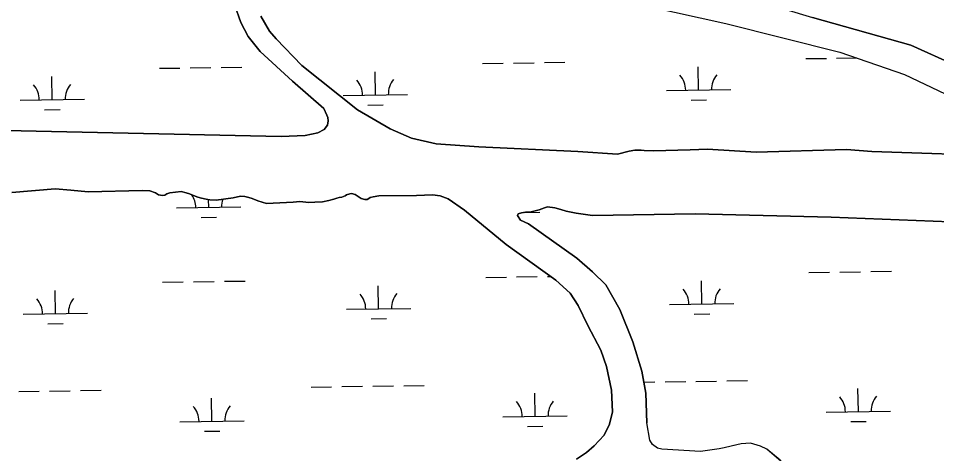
# Model space of a CAD drawing. Extents: x 3807117 to 3845308, y 337856 to 363736.
# Drawn here: x 3834572 to 3835998, y 351980 to 352657 of the extents above; entities that cross this region are included whole.
import ezdxf

# ---------------------------------------------------------------- set-up
doc = ezdxf.new("R2010")
doc.units = 0
doc.layers.add('V-TOPO-SHOR', color=7, linetype='Continuous')
doc.layers.add('V-WETL-SWMP', color=7, linetype='Continuous')

msp = doc.modelspace()

# ---------------------------------------------------------------- linework, layer by layer
at = {"layer": 'V-TOPO-SHOR'}
msp.add_line((3835552.4, 352001.4), (3835547.6, 352028.4), dxfattribs=at)
for points in [[(3834943.4, 353369.9), (3834953.4, 353280.2), (3834964.1, 353219.1), (3834975.7, 353170.1), (3834985, 353138.1), (3834995.5, 353114.1), (3835028.1, 353056.6), (3835070.9, 352989.4), (3835100.7, 352951.7), (3835130.7, 352921.9), (3835203.9, 352859.8), (3835255.4, 352821), (3835309.1, 352787.4), (3835355.3, 352769.3), (3835460.4, 352736.1), (3835601.5, 352704.2), (3835762.2, 352671.8), (3835804.8, 352658.6), (3835957.8, 352615.8), (3836026.4, 352584.5), (3836121.5, 352528.3), (3836147.6, 352508.1)], [(3835046.4, 352484.7), (3835051.8, 352491.5), (3835053, 352497.8), (3835052.1, 352503.1), (3835050.6, 352506.8), (3835046.1, 352517), (3834997.3, 352559.5), (3834947, 352605.6), (3834928.5, 352628.9), (3834917.4, 352650.8), (3834907.5, 352679.1), (3834892.1, 352721.8), (3834873.9, 352759.3), (3834852.1, 352798.5), (3834828.5, 352830.8), (3834809.5, 352854.6), (3834784.5, 352897), (3834772, 352927.4), (3834764, 352966.3), (3834751.8, 353057.1), (3834751.7, 353144.6)], [(3834979.2, 353068), (3835014.3, 353008.5), (3835057.9, 352948.1), (3835121.5, 352883.1), (3835189.5, 352825.4), (3835264, 352775.9), (3835311.5, 352747.8), (3835375, 352723.5), (3835471.2, 352693.7), (3835670.2, 352649.3), (3835847.6, 352604.9), (3835947.9, 352570.2), (3836010.7, 352540.1), (3836047.2, 352518.1), (3836063.8, 352501.3), (3836075.2, 352490.9), (3836083, 352486.5), (3836089.3, 352484.2), (3836106.1, 352479.1)], [(3834948.3, 352660.7), (3834961.6, 352637.6), (3834971.9, 352625.7), (3835012.2, 352584), (3835098.4, 352515.2), (3835149.1, 352485.4), (3835182.1, 352470.9)], [(3833228.2, 352549.9), (3833241, 352553.9), (3833248.5, 352556.9), (3833257.1, 352559.8), (3833264.5, 352562.8), (3833273.1, 352565.8), (3833287.9, 352566.5), (3833300.6, 352565.2), (3833315.4, 352562.7), (3833334.3, 352557), (3833424.8, 352532.6), (3833518.8, 352516.6), (3833602.2, 352507.2), (3833722.9, 352505.4), (3834090.4, 352498.8), (3834456.6, 352484.8), (3834979.7, 352473.4), (3835017, 352475.3)], [(3835017, 352475.3), (3835036.7, 352479.6), (3835046.4, 352484.7)], [(3835182.1, 352470.9), (3835220.5, 352462), (3835286.6, 352457.8), (3835440.5, 352450.5), (3835502.3, 352446.4), (3835520.4, 352450.7), (3835528.9, 352452.6), (3835539, 352452.4), (3835543.7, 352451.7), (3835558, 352451.4), (3835615.2, 352452.7), (3835641.7, 352454.2), (3835717.3, 352449.2), (3835857.7, 352453.3), (3835896.8, 352450.2), (3836113.7, 352443), (3836133.3, 352442.5), (3836137.6, 352444)], [(3834561.6, 352386.4), (3834629, 352392.2), (3834653.3, 352390), (3834680.2, 352387.8), (3834764.4, 352389.5), (3834776, 352389.2), (3834784.9, 352385.9), (3834789.6, 352383.1), (3834795.4, 352381.9), (3834799.1, 352382.3), (3834802.3, 352384.4), (3834807.1, 352385.9), (3834815.6, 352387.2), (3834824.7, 352388.1), (3834832.5, 352385.8), (3834837.3, 352384.6), (3834840.9, 352382.9), (3834850.4, 352379.5), (3834856.2, 352377.8), (3834863.5, 352376.1), (3834869.3, 352375.4), (3834878.8, 352374.6), (3834905.4, 352378.2), (3834916.6, 352381.1), (3834923.4, 352380.5), (3834929.7, 352378.7), (3834935, 352377), (3834943.4, 352373.6), (3834957, 352369.6), (3834998.3, 352371.3), (3835009, 352372.6), (3835022.7, 352371.2), (3835032.2, 352371.5), (3835043.9, 352372.3), (3835054, 352374.2), (3835061.4, 352376.1), (3835066.2, 352377.6), (3835070, 352378.6), (3835074.2, 352379.5), (3835079, 352381.5), (3835081.2, 352383.1), (3835086.5, 352384.5), (3835089.2, 352385), (3835094.9, 352383.3), (3835104.3, 352377.2), (3835109.6, 352375.5), (3835113.3, 352375.9), (3835116, 352377.5), (3835118.1, 352379), (3835122.9, 352380), (3835131.4, 352381.3), (3835190.2, 352382.1), (3835215, 352383.1), (3835226.6, 352381.2)], [(3835226.6, 352381.2), (3835239.2, 352376.7), (3835264.7, 352359.1), (3835329.1, 352305.7), (3835406.6, 352250.5), (3835428.4, 352229.8), (3835441.1, 352211), (3835456.3, 352180), (3835476, 352141.4), (3835484.9, 352115.8), (3835493, 352079.1), (3835494.4, 352045.7), (3835489.7, 352026.3), (3835481.3, 352009), (3835466.1, 351992.4), (3835454.2, 351982.1), (3835438.6, 351971.9)], [(3836071.4, 352338.7), (3835833.7, 352348), (3835622.7, 352353.6), (3835463.2, 352351), (3835438, 352354.3), (3835422.3, 352357.8), (3835413.9, 352360.1), (3835405, 352362.9), (3835393.5, 352364.3), (3835388.7, 352362.8), (3835380.7, 352359.8), (3835365.9, 352356), (3835359.1, 352356.1), (3835353.2, 352355.2), (3835347.9, 352353.2)], [(3835347.9, 352353.2), (3835346.8, 352350.6), (3835351.4, 352343.7), (3835363.9, 352338.1), (3835439, 352284.7), (3835463.2, 352263.1), (3835483.8, 352243.2), (3835505.5, 352204.7), (3835525.9, 352154.2), (3835540.1, 352108.6), (3835546.1, 352074.3), (3835547.6, 352028.4)], [(3835802.3, 351950.3), (3835792.5, 351951.1), (3835784.2, 351951.8), (3835777.5, 351954), (3835772.4, 351956.7), (3835763.7, 351962.1), (3835754.6, 351970.1), (3835734.2, 351987.7), (3835724, 351992.1), (3835708.5, 351996.7), (3835694, 351996), (3835680.9, 351992.6), (3835667.8, 351989.3), (3835660, 351987.9), (3835630.9, 351984), (3835570.8, 351987.5), (3835564.1, 351989.2), (3835556.4, 351994.6), (3835552.4, 352001.4)]]:
    msp.add_lwpolyline(points, dxfattribs=at)
at = {"layer": 'V-WETL-SWMP'}
for p, q in [((3835794.4, 352594.7), (3835826.4, 352595.2)), ((3835842.4, 352595.4), (3835873.5, 352595.9)), ((3834790.7, 352579.7), (3834822.7, 352580.1)), ((3834838.7, 352580.4), (3834870.7, 352580.9)), ((3834886.7, 352581.1), (3834918.7, 352581.6)), ((3835292.6, 352587.2), (3835324.6, 352587.7)), ((3835340.6, 352587.9), (3835372.6, 352588.4)), ((3835388.6, 352588.6), (3835420.5, 352589.1)), ((3835628.1, 352545.8), (3835627.5, 352581.8)), ((3834624.4, 352530.7), (3834623.8, 352566.7)), ((3835126.2, 352538.3), (3835125.7, 352574.2)), ((3835076.2, 352537.5), (3835176.2, 352539)), ((3835578.1, 352545), (3835678.1, 352546.5)), ((3834574.4, 352530), (3834674.4, 352531.5)), ((3835114.4, 352522.6), (3835138.4, 352523)), ((3835616.3, 352530.2), (3835640.3, 352530.5)), ((3834612.6, 352515.1), (3834636.6, 352515.5)), ((3834629, 352392.2), (3834561.6, 352386.4)), ((3834653.3, 352390), (3834629, 352392.2)), ((3834680.2, 352387.8), (3834653.3, 352390)), ((3834764.4, 352389.5), (3834680.2, 352387.8)), ((3834776, 352389.2), (3834764.4, 352389.5)), ((3834784.9, 352385.9), (3834776, 352389.2)), ((3834789.6, 352383.1), (3834784.9, 352385.9)), ((3834795.4, 352381.9), (3834789.6, 352383.1)), ((3834799.1, 352382.3), (3834795.4, 352381.9)), ((3834802.3, 352384.4), (3834799.1, 352382.3)), ((3834807.1, 352385.9), (3834802.3, 352384.4)), ((3834815.6, 352387.2), (3834807.1, 352385.9)), ((3834824.7, 352388.1), (3834815.6, 352387.2)), ((3834832.5, 352385.8), (3834824.7, 352388.1)), ((3834837.3, 352384.6), (3834832.5, 352385.8)), ((3834840.9, 352382.9), (3834837.3, 352384.6)), ((3834850.4, 352379.5), (3834840.9, 352382.9)), ((3834856.2, 352377.8), (3834850.4, 352379.5)), ((3834863.5, 352376.1), (3834856.2, 352377.8)), ((3834905.4, 352378.2), (3834878.8, 352374.6)), ((3834916.6, 352381.1), (3834905.4, 352378.2)), ((3834923.4, 352380.5), (3834916.6, 352381.1)), ((3834929.7, 352378.7), (3834923.4, 352380.5)), ((3834935, 352377), (3834929.7, 352378.7)), ((3834943.4, 352373.6), (3834935, 352377)), ((3835066.2, 352377.6), (3835061.4, 352376.1)), ((3835070, 352378.6), (3835066.2, 352377.6)), ((3835074.2, 352379.5), (3835070, 352378.6)), ((3835079, 352381.5), (3835074.2, 352379.5)), ((3835081.2, 352383.1), (3835079, 352381.5)), ((3835086.5, 352384.5), (3835081.2, 352383.1)), ((3835089.2, 352385), (3835086.5, 352384.5)), ((3835094.9, 352383.3), (3835089.2, 352385)), ((3835104.3, 352377.2), (3835094.9, 352383.3)), ((3835109.6, 352375.5), (3835104.3, 352377.2)), ((3835116, 352377.5), (3835113.3, 352375.9)), ((3835118.1, 352379), (3835116, 352377.5)), ((3835122.9, 352380), (3835118.1, 352379)), ((3835131.4, 352381.3), (3835122.9, 352380)), ((3835190.1, 352382.1), (3835131.4, 352381.3)), ((3835215, 352383.1), (3835190.1, 352382.1)), ((3835226.6, 352381.2), (3835215, 352383.1)), ((3835239.2, 352376.7), (3835226.6, 352381.2)), ((3834817.4, 352362.8), (3834917.4, 352364.3)), ((3834869.3, 352375.4), (3834863.5, 352376.1)), ((3834867.4, 352363.5), (3834867.2, 352375.6)), ((3834878.8, 352374.6), (3834869.3, 352375.4)), ((3834957, 352369.6), (3834943.4, 352373.6)), ((3834998.3, 352371.3), (3834957, 352369.6)), ((3835009, 352372.6), (3834998.3, 352371.3)), ((3835022.7, 352371.2), (3835009, 352372.6)), ((3835032.2, 352371.5), (3835022.7, 352371.2)), ((3835043.9, 352372.3), (3835032.2, 352371.5)), ((3835054, 352374.2), (3835043.9, 352372.3)), ((3835061.4, 352376.1), (3835054, 352374.2)), ((3835113.3, 352375.9), (3835109.6, 352375.5)), ((3835264.7, 352359.1), (3835239.2, 352376.7)), ((3834855.6, 352347.9), (3834879.6, 352348.3)), ((3835329.1, 352305.7), (3835264.7, 352359.1)), ((3835357.4, 352355.5), (3835381.4, 352355.8)), ((3835406.6, 352250.5), (3835329.1, 352305.7)), ((3835847.4, 352262.8), (3835879.4, 352263.3)), ((3835895.4, 352263.5), (3835927.4, 352264)), ((3834891.7, 352248.5), (3834923.7, 352248.9)), ((3835297.5, 352254.5), (3835329.5, 352255)), ((3835345.5, 352255.3), (3835377.5, 352255.7)), ((3835393.5, 352256), (3835398.8, 352256.1)), ((3835428.4, 352229.8), (3835406.6, 352250.5)), ((3835633, 352213.1), (3835632.5, 352249.1)), ((3835799.4, 352262.1), (3835831.4, 352262.5)), ((3834795.7, 352247), (3834827.7, 352247.5)), ((3834843.7, 352247.7), (3834875.7, 352248.2)), ((3835131.2, 352205.6), (3835130.7, 352241.6)), ((3834629.3, 352198.1), (3834628.8, 352234.1)), ((3835441.1, 352211), (3835428.4, 352229.8)), ((3835081.2, 352204.9), (3835181.2, 352206.4)), ((3835456.3, 352180), (3835441.1, 352211)), ((3835583.1, 352212.4), (3835683, 352213.9)), ((3834579.4, 352197.3), (3834679.3, 352198.8)), ((3835621.3, 352197.5), (3835645.3, 352197.9)), ((3834617.6, 352182.5), (3834641.6, 352182.8)), ((3835119.4, 352190), (3835143.4, 352190.4)), ((3835476, 352141.4), (3835456.3, 352180)), ((3835484.9, 352115.8), (3835476, 352141.4)), ((3835493, 352079.1), (3835484.9, 352115.8)), ((3835543, 352091.7), (3835560, 352092)), ((3835576, 352092.2), (3835608, 352092.7)), ((3835624, 352092.9), (3835656, 352093.4)), ((3835672, 352093.6), (3835704, 352094.1)), ((3834572.3, 352077.2), (3834604.3, 352077.6)), ((3834620.3, 352077.9), (3834652.3, 352078.4)), ((3834668.3, 352078.6), (3834700.3, 352079.1)), ((3835026.2, 352084), (3835058.2, 352084.4)), ((3835074.2, 352084.7), (3835106.2, 352085.2)), ((3835122.2, 352085.4), (3835154.1, 352085.9)), ((3835170.1, 352086.1), (3835202.1, 352086.6)), ((3835494.4, 352045.7), (3835493, 352079.1)), ((3835876.1, 352045.9), (3835875.5, 352081.9)), ((3834872.3, 352030.9), (3834871.8, 352066.9)), ((3835374.2, 352038.4), (3835373.7, 352074.4)), ((3835324.2, 352037.7), (3835424.2, 352039.2)), ((3835489.7, 352026.3), (3835494.4, 352045.7)), ((3835826.1, 352045.2), (3835926, 352046.7)), ((3834822.4, 352030.2), (3834922.3, 352031.7)), ((3835362.4, 352022.8), (3835386.4, 352023.2)), ((3835481.3, 352009), (3835489.7, 352026.3)), ((3835864.3, 352030.3), (3835888.3, 352030.7)), ((3834860.6, 352015.3), (3834884.6, 352015.7)), ((3835466.1, 351992.4), (3835481.3, 352009)), ((3835454.2, 351982.1), (3835466.1, 351992.4)), ((3835438.6, 351971.9), (3835454.2, 351982.1))]:
    msp.add_line(p, q, dxfattribs=at)
for points in [[(3835471.2, 352693.7), (3835670.2, 352649.3), (3835847.6, 352604.9), (3835947.9, 352570.2), (3836010.7, 352540.1)], [(3834907.5, 352679.1), (3834917.4, 352650.8), (3834928.5, 352628.9), (3834947, 352605.6), (3834997.3, 352559.5), (3835046.1, 352517), (3835050.6, 352506.8), (3835052.1, 352503.1), (3835053, 352497.8), (3835051.8, 352491.5), (3835046.4, 352484.7), (3835036.7, 352479.6), (3835017, 352475.3), (3834979.7, 352473.4), (3834456.6, 352484.8)], [(3836113.7, 352443), (3835896.8, 352450.2), (3835857.7, 352453.3), (3835717.3, 352449.2), (3835641.7, 352454.2), (3835615.2, 352452.7), (3835558, 352451.4), (3835543.7, 352451.7), (3835539, 352452.4), (3835528.9, 352452.6), (3835520.4, 352450.7), (3835502.3, 352446.4), (3835440.5, 352450.5), (3835286.6, 352457.8), (3835220.5, 352462), (3835182.1, 352470.9), (3835149.1, 352485.4), (3835098.4, 352515.2), (3835012.2, 352584), (3834971.9, 352625.7), (3834961.6, 352637.6), (3834948.3, 352660.7)], [(3836026.4, 352584.5), (3835957.8, 352615.8), (3835804.8, 352658.6)], [(3835763.7, 351962.1), (3835734.2, 351987.7), (3835724, 351992.1), (3835708.5, 351996.7), (3835694, 351996), (3835667.8, 351989.3), (3835660, 351987.9), (3835630.9, 351984), (3835570.8, 351987.5), (3835564.1, 351989.2), (3835556.4, 351994.6), (3835552.4, 352001.4), (3835547.6, 352028.4), (3835546.1, 352074.3), (3835540.1, 352108.6), (3835525.9, 352154.2), (3835505.5, 352204.7), (3835483.8, 352243.2), (3835463.2, 352263.1), (3835439, 352284.7), (3835363.9, 352338.1), (3835351.4, 352343.7), (3835346.8, 352350.6), (3835347.9, 352353.2), (3835353.2, 352355.2), (3835359.1, 352356.1), (3835365.9, 352356), (3835380.7, 352359.8), (3835388.7, 352362.8), (3835393.5, 352364.3), (3835405, 352362.9), (3835413.9, 352360.1), (3835422.3, 352357.8), (3835438, 352354.3), (3835463.2, 352351), (3835622.7, 352353.6), (3835833.7, 352348), (3836071.4, 352338.7)]]:
    msp.add_lwpolyline(points, dxfattribs=at)
for centre, start, end in [((3835181.4, 352539.6), 140.0865, 181.6302), ((3835572.8, 352545.4), 0.0865, 41.6302), ((3835683.3, 352547.1), 140.0865, 181.6302), ((3834569.1, 352530.4), 0.0865, 41.6302), ((3834679.6, 352532), 140.0865, 181.6302), ((3835071, 352537.9), 0.0865, 41.6302), ((3834812.1, 352363.2), 0.0865, 33.7243), ((3834922.6, 352364.8), 161.4914, 181.6302), ((3835577.8, 352212.8), 0.0865, 41.6302), ((3835688.3, 352214.4), 140.0865, 181.6302), ((3834574.1, 352197.7), 0.0865, 41.6302), ((3834684.6, 352199.4), 140.0865, 181.6302), ((3835076, 352205.3), 0.0865, 41.6302), ((3835186.4, 352206.9), 140.0865, 181.6302), ((3835820.8, 352045.6), 0.0865, 41.6302), ((3835931.3, 352047.2), 140.0865, 181.6302), ((3834817.1, 352030.6), 0.0865, 41.6302), ((3834927.6, 352032.2), 140.0865, 181.6302), ((3835319, 352038.1), 0.0865, 41.6302), ((3835429.4, 352039.7), 140.0865, 181.6302)]:
    msp.add_arc(centre, 35.2, start, end, dxfattribs=at)

doc.saveas('drawing.dxf')
